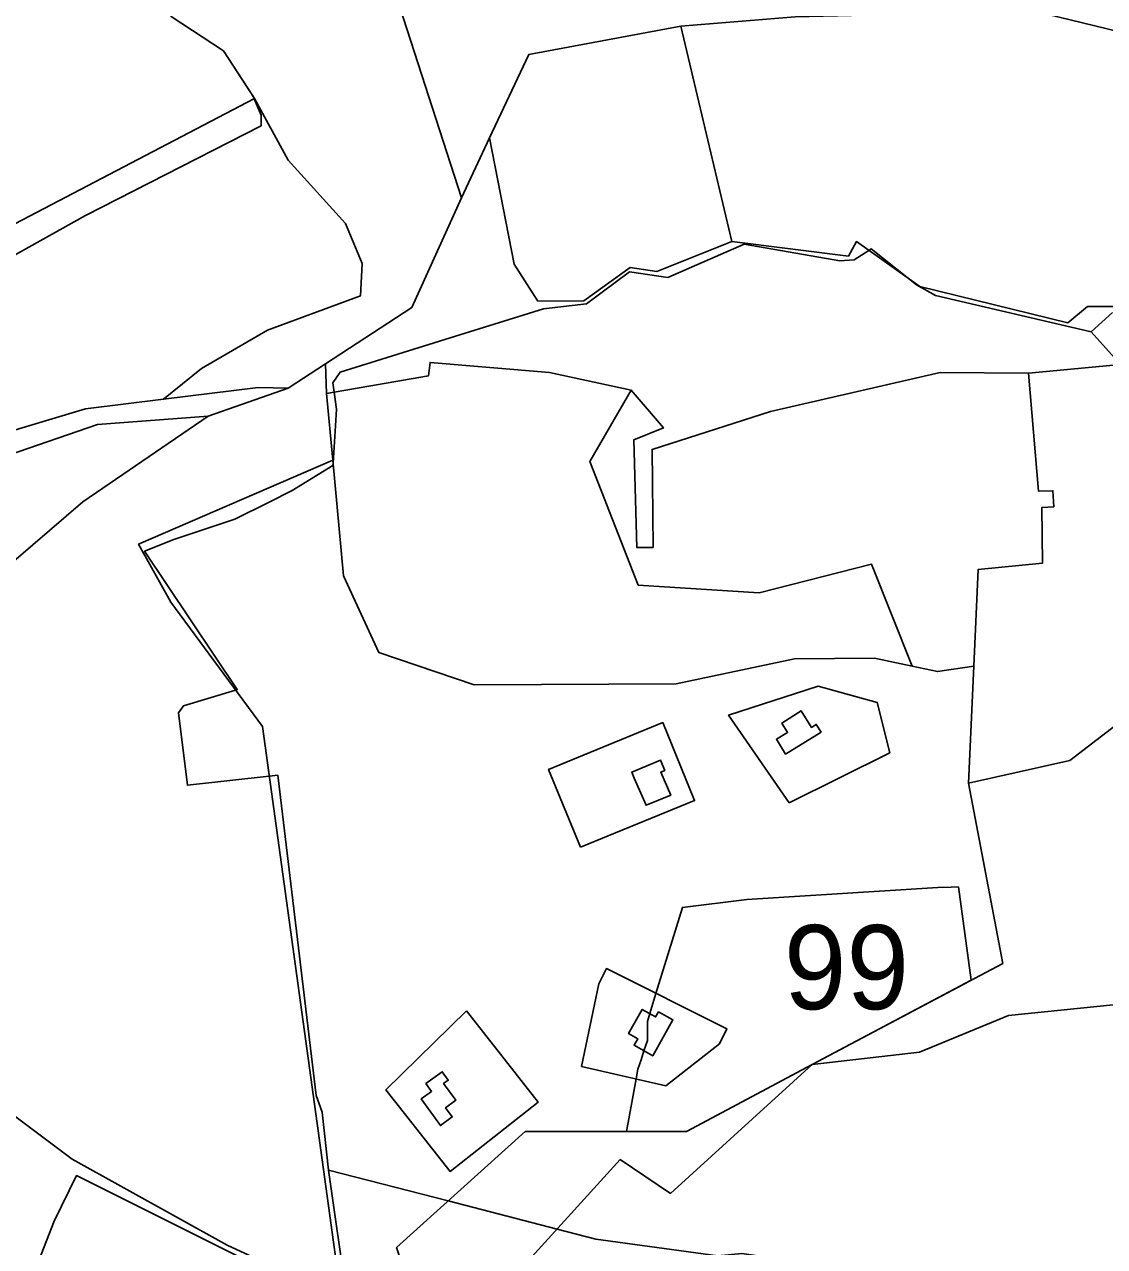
# Model space of a CAD drawing. Extents: x -477304 to -465429, y -1159113 to -1149210.
# Drawn here: x -474767.9 to -474575.4, y -1151797.3 to -1151579.5 of the extents above; entities that cross this region are included whole.
import ezdxf

# ---------------------------------------------------------------- set-up
doc = ezdxf.new("R2010")
doc.units = 0
for name, color, linetype in [('BPEJ_s', 7, 'Continuous'), ('ostatni_s', 7, 'Continuous'), ('PUPFL_s', 7, 'Continuous'), ('trav_porost_s', 7, 'Continuous')]:
    doc.layers.add(name, color=color, linetype=linetype)

msp = doc.modelspace()

# ---------------------------------------------------------------- linework, layer by layer
at = {"layer": 'BPEJ_s'}
for points in [[(-474741.71, -1151578.12), (-474732.42, -1151584.23), (-474727.19, -1151592.27), (-474726.87, -1151592.75), (-474726.95, -1151592.79), (-474725.69, -1151595.68), (-474725.69, -1151597.59), (-474757.02, -1151613.57), (-474778.75, -1151625.72), (-474841.63, -1151657.06), (-474847.15, -1151660.24), (-474860.79, -1151666.42), (-474873.11, -1151657), (-474882.08, -1151649.49), (-474885.14, -1151646.92), (-474886.16, -1151652.4), (-474890.39, -1151657.84), (-474905.01, -1151695.68), (-474922.44, -1151706.65), (-474928.83, -1151710.67), (-474940.47, -1151717.99), (-474940.79, -1151728.02)], [(-474741.71, -1151578.12), (-474732.42, -1151584.23), (-474727.19, -1151592.27), (-474726.87, -1151592.75), (-474726.95, -1151592.79), (-474725.69, -1151595.68), (-474725.69, -1151597.59), (-474757.02, -1151613.57), (-474778.75, -1151625.72)], [(-474722.75, -1151713.33), (-474724.25, -1151713.5), (-474738.84, -1151715.1), (-474740.4, -1151702.21), (-474739.55, -1151700.94), (-474730.26, -1151698.14), (-474729.95, -1151698.05), (-474746.48, -1151673.41), (-474741.25, -1151671.32), (-474730.38, -1151667.7), (-474724.25, -1151664.63), (-474720.16, -1151662.58), (-474712.91, -1151658.11), (-474712.89, -1151657.73), (-474712.46, -1151651.05), (-474712.27, -1151648.09), (-474712.68, -1151645.06), (-474712.91, -1151643.4), (-474711.63, -1151641.49), (-474692.98, -1151635.67), (-474675.41, -1151630.19), (-474667.74, -1151629.34), (-474660.07, -1151623.59), (-474653.25, -1151624.65), (-474639.61, -1151618.69), (-474622.57, -1151621.67), (-474620.01, -1151621.46), (-474617.41, -1151619.79), (-474617.02, -1151619.54), (-474610.64, -1151624.58), (-474608.93, -1151625.93), (-474605.52, -1151627.85), (-474577.82, -1151634.29)], [(-474710.38, -1151806.9), (-474713.68, -1151783.68), (-474714.83, -1151773.38), (-474715.89, -1151770.4), (-474722.75, -1151713.33), (-474724.25, -1151713.5), (-474738.84, -1151715.1), (-474740.4, -1151702.21), (-474739.55, -1151700.94), (-474730.26, -1151698.14), (-474729.95, -1151698.05), (-474746.48, -1151673.41), (-474741.25, -1151671.32), (-474730.38, -1151667.7), (-474724.25, -1151664.63), (-474720.16, -1151662.58), (-474712.91, -1151658.11), (-474712.89, -1151657.73), (-474712.46, -1151651.05), (-474712.27, -1151648.09), (-474712.68, -1151645.06), (-474712.91, -1151643.4), (-474711.63, -1151641.49), (-474692.98, -1151635.67), (-474675.41, -1151630.19), (-474667.74, -1151629.34), (-474660.07, -1151623.59), (-474653.25, -1151624.65), (-474639.61, -1151618.69), (-474622.57, -1151621.67), (-474620.01, -1151621.46), (-474617.41, -1151619.79), (-474617.02, -1151619.54), (-474610.64, -1151624.58), (-474608.93, -1151625.93), (-474605.52, -1151627.85), (-474577.82, -1151634.29), (-474573.98, -1151630.83)], [(-474572.54, -1151640.14), (-474577.82, -1151634.29), (-474573.98, -1151630.83)], [(-474577.82, -1151634.29), (-474572.54, -1151640.14)], [(-474573.98, -1151813.65), (-474577.39, -1151814.08), (-474579.41, -1151813.08), (-474581.5, -1151812.04), (-474617.02, -1151801.93), (-474630.19, -1151799.99), (-474640.04, -1151798.53), (-474644.3, -1151798.95), (-474666.03, -1151795.97), (-474672.95, -1151794.19), (-474692.37, -1151789.18), (-474713.68, -1151783.68), (-474714.83, -1151773.38), (-474715.89, -1151770.4), (-474722.75, -1151713.33)], [(-474765.33, -1151799.8), (-474762.56, -1151792.77), (-474758.57, -1151784.65), (-474716.32, -1151805.77)], [(-474765.33, -1151799.8), (-474762.56, -1151792.77), (-474758.57, -1151784.65), (-474716.32, -1151805.77)], [(-474710.38, -1151806.9), (-474713.68, -1151783.68), (-474692.37, -1151789.18), (-474672.95, -1151794.19), (-474666.03, -1151795.97), (-474644.3, -1151798.95)]]:
    msp.add_lwpolyline(points, dxfattribs=at)
for points in [[(-474627.51, -1151764.88), (-474649.9, -1151776.79), (-474660.61, -1151776.78), (-474658.89, -1151767.42), (-474658.58, -1151765.71), (-474658.01, -1151764), (-474657.48, -1151762.43), (-474656.87, -1151760.6), (-474656.87, -1151757.19), (-474656.44, -1151755.79), (-474655.34, -1151752.2), (-474650.62, -1151736.88), (-474639.18, -1151735.45), (-474605.09, -1151733.32), (-474602.75, -1151733.26), (-474601.46, -1151733.22), (-474599.2, -1151749.85)], [(-474627.51, -1151764.88), (-474599.2, -1151749.85), (-474601.46, -1151733.22), (-474602.75, -1151733.26), (-474605.09, -1151733.32), (-474639.18, -1151735.45), (-474650.62, -1151736.88), (-474655.34, -1151752.2), (-474656.44, -1151755.79), (-474656.87, -1151757.19), (-474656.87, -1151760.6), (-474657.48, -1151762.43), (-474658.01, -1151764), (-474658.58, -1151765.71), (-474658.89, -1151767.42), (-474660.61, -1151776.78), (-474649.9, -1151776.79)]]:
    msp.add_lwpolyline(points, close=True, dxfattribs=at)
at = {"layer": 'ostatni_s'}
for points in [[(-474849.73, -1151674.45), (-474864.73, -1151675.06), (-474878.1, -1151670.03), (-474882.75, -1151664.08), (-474886.16, -1151652.4), (-474884.7, -1151644.55), (-474881.58, -1151647.05), (-474882.55, -1151651.83), (-474879.83, -1151661.88), (-474873.8, -1151668.87), (-474864.04, -1151671.82), (-474852.43, -1151671.65), (-474826.48, -1151664.25), (-474781, -1151655.24), (-474756.98, -1151648.04), (-474743.12, -1151646.33), (-474726.21, -1151644.23), (-474720.89, -1151644.36), (-474735.14, -1151649.35), (-474754.86, -1151650.82), (-474777.87, -1151658.74), (-474825.19, -1151667.46)], [(-474631.6, -1151718.23), (-474642.41, -1151702.61), (-474626.42, -1151697.43), (-474615.92, -1151700.34), (-474613.69, -1151709.31)], [(-474632.92, -1151704.02), (-474631.89, -1151705.67), (-474633.88, -1151706.91), (-474632.24, -1151709.56), (-474625.93, -1151705.64), (-474626.78, -1151704.26), (-474627.63, -1151704.78), (-474629.45, -1151701.86)], [(-474632.24, -1151709.56), (-474633.88, -1151706.91), (-474631.89, -1151705.67), (-474632.92, -1151704.02), (-474629.45, -1151701.86), (-474627.63, -1151704.78), (-474626.78, -1151704.26), (-474625.93, -1151705.64)], [(-474668.8, -1151726.16), (-474674.49, -1151712.28), (-474654.13, -1151703.94), (-474648.45, -1151717.82)], [(-474657.1, -1151718.67), (-474652.71, -1151716.85), (-474654.5, -1151712.75), (-474653.77, -1151712.45), (-474654.53, -1151710.63), (-474659.66, -1151712.76), (-474659.21, -1151713.84)], [(-474659.66, -1151712.76), (-474654.53, -1151710.63), (-474653.77, -1151712.45), (-474654.5, -1151712.75), (-474652.71, -1151716.85), (-474657.1, -1151718.67), (-474659.21, -1151713.84)], [(-474642.71, -1151758.52), (-474644.05, -1151761.2), (-474653.59, -1151768.64), (-474668.6, -1151765.19), (-474665.52, -1151750.46), (-474664.17, -1151747.78)], [(-474655.4, -1151756.38), (-474657.8, -1151755.03), (-474660.23, -1151759.36), (-474658.6, -1151760.28), (-474659.25, -1151761.44), (-474655.91, -1151763.31), (-474652.32, -1151756.92), (-474654.89, -1151755.48)], [(-474655.91, -1151763.31), (-474659.25, -1151761.44), (-474658.6, -1151760.28), (-474660.23, -1151759.36), (-474657.8, -1151755.03), (-474655.4, -1151756.38), (-474654.89, -1151755.48), (-474652.32, -1151756.92)], [(-474689.11, -1151755.28), (-474676.31, -1151771.55), (-474692.03, -1151783.91), (-474703.47, -1151769.37)], [(-474693.18, -1151768.26), (-474692.37, -1151767.67), (-474693.42, -1151766.15), (-474696.33, -1151768.27), (-474695.33, -1151769.65), (-474697.18, -1151771), (-474693.74, -1151775.73), (-474691.64, -1151774.2), (-474692.84, -1151772.56), (-474691.01, -1151771.22)], [(-474691.64, -1151774.2), (-474693.74, -1151775.73), (-474697.18, -1151771), (-474695.33, -1151769.65), (-474696.33, -1151768.27), (-474693.42, -1151766.15), (-474692.37, -1151767.67), (-474693.18, -1151768.26), (-474691.01, -1151771.22), (-474692.84, -1151772.56)]]:
    msp.add_lwpolyline(points, close=True, dxfattribs=at)
at = {"layer": 'PUPFL_s'}
for points in [[(-474546.83, -1151587.12), (-474587.91, -1151577.19), (-474630.56, -1151578.18), (-474650.92, -1151579.86), (-474677.98, -1151584.86), (-474684.98, -1151599.72), (-474690.01, -1151610.4), (-474702.28, -1151572.35), (-474701.41, -1151570.8), (-474684.15, -1151540.46), (-474665.98, -1151504.84), (-474639.99, -1151453.9), (-474624.08, -1151416.86), (-474622.7, -1151404.36), (-474610.04, -1151404.03), (-474564.56, -1151392.88)], [(-474702.28, -1151572.35), (-474690.01, -1151610.4), (-474698.85, -1151629.95), (-474714.21, -1151639.99), (-474720.89, -1151644.36), (-474726.21, -1151644.23), (-474743.12, -1151646.33), (-474736.3, -1151640.81), (-474724.55, -1151634.02), (-474708.01, -1151627.9), (-474707.67, -1151622.1), (-474710.65, -1151614.98), (-474720.91, -1151603.73), (-474726.87, -1151592.75), (-474732.42, -1151584.23), (-474741.71, -1151578.12)], [(-474563.15, -1151639.26), (-474588.95, -1151641.68), (-474604.72, -1151641.58), (-474634.96, -1151648.51), (-474656.03, -1151655.26), (-474655.87, -1151672.71), (-474658.77, -1151672.71), (-474659.26, -1151653.54), (-474654.03, -1151651.44), (-474659.74, -1151644.71), (-474674.33, -1151641.58), (-474695.59, -1151639.75), (-474695.86, -1151642.12), (-474714.06, -1151645.3), (-474714.21, -1151639.99), (-474698.85, -1151629.95), (-474690.01, -1151610.4), (-474684.98, -1151599.72), (-474680.62, -1151622.26), (-474676.38, -1151628.83), (-474668.19, -1151628.76), (-474659.95, -1151622.86), (-474655.21, -1151623.56), (-474641.81, -1151618.18), (-474621.06, -1151620.84), (-474619.63, -1151618.22), (-474608.34, -1151626.21), (-474581.94, -1151632.68), (-474578.46, -1151629.79), (-474572.45, -1151629.79)], [(-474777.87, -1151658.74), (-474754.86, -1151650.82), (-474735.14, -1151649.35), (-474757.48, -1151664.6), (-474778.3, -1151682.46)]]:
    msp.add_lwpolyline(points, dxfattribs=at)
for points in [[(-474619.63, -1151618.22), (-474621.06, -1151620.84), (-474641.81, -1151618.18), (-474650.92, -1151579.86), (-474630.56, -1151578.18), (-474587.91, -1151577.19), (-474546.83, -1151587.12), (-474543.9, -1151588.45), (-474540.81, -1151589.73), (-474544.77, -1151596.68), (-474553.7, -1151595.93), (-474560.64, -1151617.58), (-474556.17, -1151621.66), (-474547.81, -1151628.65), (-474547.81, -1151630.31), (-474566.6, -1151624.45), (-474572.45, -1151629.79), (-474578.46, -1151629.79), (-474581.94, -1151632.68), (-474608.34, -1151626.21)], [(-474677.98, -1151584.86), (-474650.92, -1151579.86), (-474641.81, -1151618.18), (-474655.21, -1151623.56), (-474659.95, -1151622.86), (-474668.19, -1151628.76), (-474676.38, -1151628.83), (-474680.62, -1151622.26), (-474684.98, -1151599.72)], [(-474724.55, -1151634.02), (-474736.3, -1151640.81), (-474743.12, -1151646.33), (-474756.98, -1151648.04), (-474781, -1151655.24), (-474826.48, -1151664.25), (-474852.43, -1151671.65), (-474864.04, -1151671.82), (-474873.8, -1151668.87), (-474879.83, -1151661.88), (-474882.55, -1151651.83), (-474881.58, -1151647.05), (-474861.56, -1151663.11), (-474726.87, -1151592.75), (-474720.91, -1151603.73), (-474710.65, -1151614.98), (-474707.67, -1151622.1), (-474708.01, -1151627.9)], [(-474712.94, -1151657.16), (-474747.54, -1151672.16), (-474741.78, -1151682.48), (-474725.47, -1151704.66), (-474711.41, -1151806.43), (-474731.73, -1151797.03), (-474759.4, -1151781.73), (-474787.53, -1151760.67), (-474801.46, -1151748.14), (-474797.95, -1151722.71), (-474792.07, -1151699.77), (-474778.3, -1151682.46), (-474757.48, -1151664.6), (-474735.14, -1151649.35), (-474720.89, -1151644.36), (-474714.21, -1151639.99), (-474714.06, -1151645.3)], [(-474630.63, -1151692.58), (-474651.73, -1151697.01), (-474687.73, -1151697.22), (-474704.74, -1151691.45), (-474711, -1151677.8), (-474712.94, -1151657.16), (-474714.06, -1151645.3), (-474695.86, -1151642.12), (-474695.59, -1151639.75), (-474674.33, -1151641.58), (-474659.74, -1151644.71), (-474667.13, -1151657.41), (-474658.49, -1151679.42), (-474636.98, -1151680.79), (-474616.96, -1151675.69), (-474609.67, -1151693.88), (-474616.43, -1151692.44)], [(-474649.9, -1151776.79), (-474678.65, -1151776.77), (-474701.57, -1151797.49), (-474696.32, -1151813.25), (-474711.41, -1151806.43), (-474725.47, -1151704.66), (-474741.78, -1151682.48), (-474747.54, -1151672.16), (-474712.94, -1151657.16), (-474711, -1151677.8), (-474704.74, -1151691.45), (-474687.73, -1151697.22), (-474651.73, -1151697.01), (-474630.63, -1151692.58), (-474616.43, -1151692.44), (-474609.67, -1151693.88), (-474605.18, -1151694.83), (-474598.72, -1151693.87), (-474599.66, -1151714.73), (-474593.52, -1151746.84), (-474627.51, -1151764.88)], [(-474631.6, -1151718.23), (-474613.69, -1151709.31), (-474615.92, -1151700.34), (-474626.42, -1151697.43), (-474642.41, -1151702.61)], [(-474668.8, -1151726.16), (-474648.45, -1151717.82), (-474654.13, -1151703.94), (-474674.49, -1151712.28)], [(-474759.29, -1151859.94), (-474769.62, -1151861.34), (-474795.56, -1151870.14), (-474802.86, -1151863.95), (-474812.21, -1151856.67), (-474846.67, -1151831.8), (-474826.51, -1151792.87), (-474801.46, -1151748.14), (-474787.53, -1151760.67), (-474759.4, -1151781.73), (-474731.73, -1151797.03), (-474711.41, -1151806.43), (-474696.32, -1151813.25), (-474692.08, -1151815.23), (-474686.03, -1151815.81), (-474696.06, -1151819.69), (-474722.07, -1151818.42), (-474740.89, -1151815.63), (-474751.68, -1151810.2), (-474763.59, -1151826), (-474751.1, -1151847.17)], [(-474665.52, -1151750.46), (-474668.6, -1151765.19), (-474653.59, -1151768.64), (-474644.05, -1151761.2), (-474642.71, -1151758.52), (-474664.17, -1151747.78)], [(-474689.11, -1151755.28), (-474703.47, -1151769.37), (-474692.03, -1151783.91), (-474676.31, -1151771.55)]]:
    msp.add_lwpolyline(points, close=True, dxfattribs=at)
at = {"layer": 'trav_porost_s'}
for points in [[(-474821.26, -1151573.48), (-474800.5, -1151563.51), (-474791.42, -1151553.19), (-474783.15, -1151541.16), (-474769.68, -1151547.65), (-474761.57, -1151555.47), (-474755.87, -1151564.05), (-474741.71, -1151578.12), (-474732.42, -1151584.23), (-474726.87, -1151592.75), (-474861.56, -1151663.11), (-474881.58, -1151647.05), (-474872.82, -1151626.58), (-474857.33, -1151596.8), (-474851.53, -1151589.68), (-474843.7, -1151584.28)], [(-474555.21, -1151678.55), (-474552.34, -1151683.88), (-474557.72, -1151688.45), (-474553.42, -1151695.51), (-474547.06, -1151691.56), (-474547.33, -1151699.06), (-474570.32, -1151702.02), (-474581.62, -1151710.7), (-474599.66, -1151714.73), (-474598.72, -1151693.87), (-474597.94, -1151676.66), (-474586.47, -1151675.53), (-474586.6, -1151665.62), (-474584.45, -1151665.46), (-474584.61, -1151662.63), (-474587.2, -1151662.68), (-474588.95, -1151641.68), (-474563.15, -1151639.26), (-474561.27, -1151642.01), (-474550.99, -1151657.01), (-474553.77, -1151671.42), (-474556.08, -1151677.09)], [(-474604.72, -1151641.58), (-474588.95, -1151641.68), (-474587.2, -1151662.68), (-474584.61, -1151662.63), (-474584.45, -1151665.46), (-474586.6, -1151665.62), (-474586.47, -1151675.53), (-474597.94, -1151676.66), (-474598.72, -1151693.87), (-474605.18, -1151694.83), (-474609.67, -1151693.88), (-474616.96, -1151675.69), (-474636.98, -1151680.79), (-474658.49, -1151679.42), (-474667.13, -1151657.41), (-474659.74, -1151644.71), (-474654.03, -1151651.44), (-474659.26, -1151653.54), (-474658.77, -1151672.71), (-474655.87, -1151672.71), (-474656.03, -1151655.26), (-474634.96, -1151648.51)], [(-474570.32, -1151702.02), (-474547.33, -1151699.06), (-474547.06, -1151691.56), (-474543.48, -1151689.34), (-474539.93, -1151696.18), (-474542.68, -1151704.1), (-474551.45, -1151711.48), (-474567.82, -1151721.49), (-474568.92, -1151735.39), (-474567.44, -1151753.59), (-474592.53, -1151756.12), (-474608.38, -1151762.64), (-474627.51, -1151764.88), (-474593.52, -1151746.84), (-474599.66, -1151714.73), (-474581.62, -1151710.7)], [(-474692.08, -1151815.23), (-474696.32, -1151813.25), (-474701.57, -1151797.49), (-474678.65, -1151776.77), (-474649.9, -1151776.79), (-474627.51, -1151764.88), (-474652.74, -1151787.84), (-474661.7, -1151781.81)]]:
    msp.add_lwpolyline(points, close=True, dxfattribs=at)
msp.add_lwpolyline([(-474573.31, -1151813.31), (-474583.27, -1151812.94), (-474592.77, -1151822.28), (-474604.85, -1151821.64), (-474606.88, -1151823.61), (-474650.28, -1151819.22), (-474686.03, -1151815.81), (-474692.08, -1151815.23), (-474661.7, -1151781.81), (-474652.74, -1151787.84), (-474627.51, -1151764.88), (-474608.38, -1151762.64), (-474592.53, -1151756.12), (-474567.44, -1151753.59)], dxfattribs=at)

# ---------------------------------------------------------------- texts
at = {"layer": 'BPEJ_s'}
msp.add_text('99', height=15, dxfattribs=at).set_placement((-474632.55, -1151755.01))

doc.saveas('drawing.dxf')
